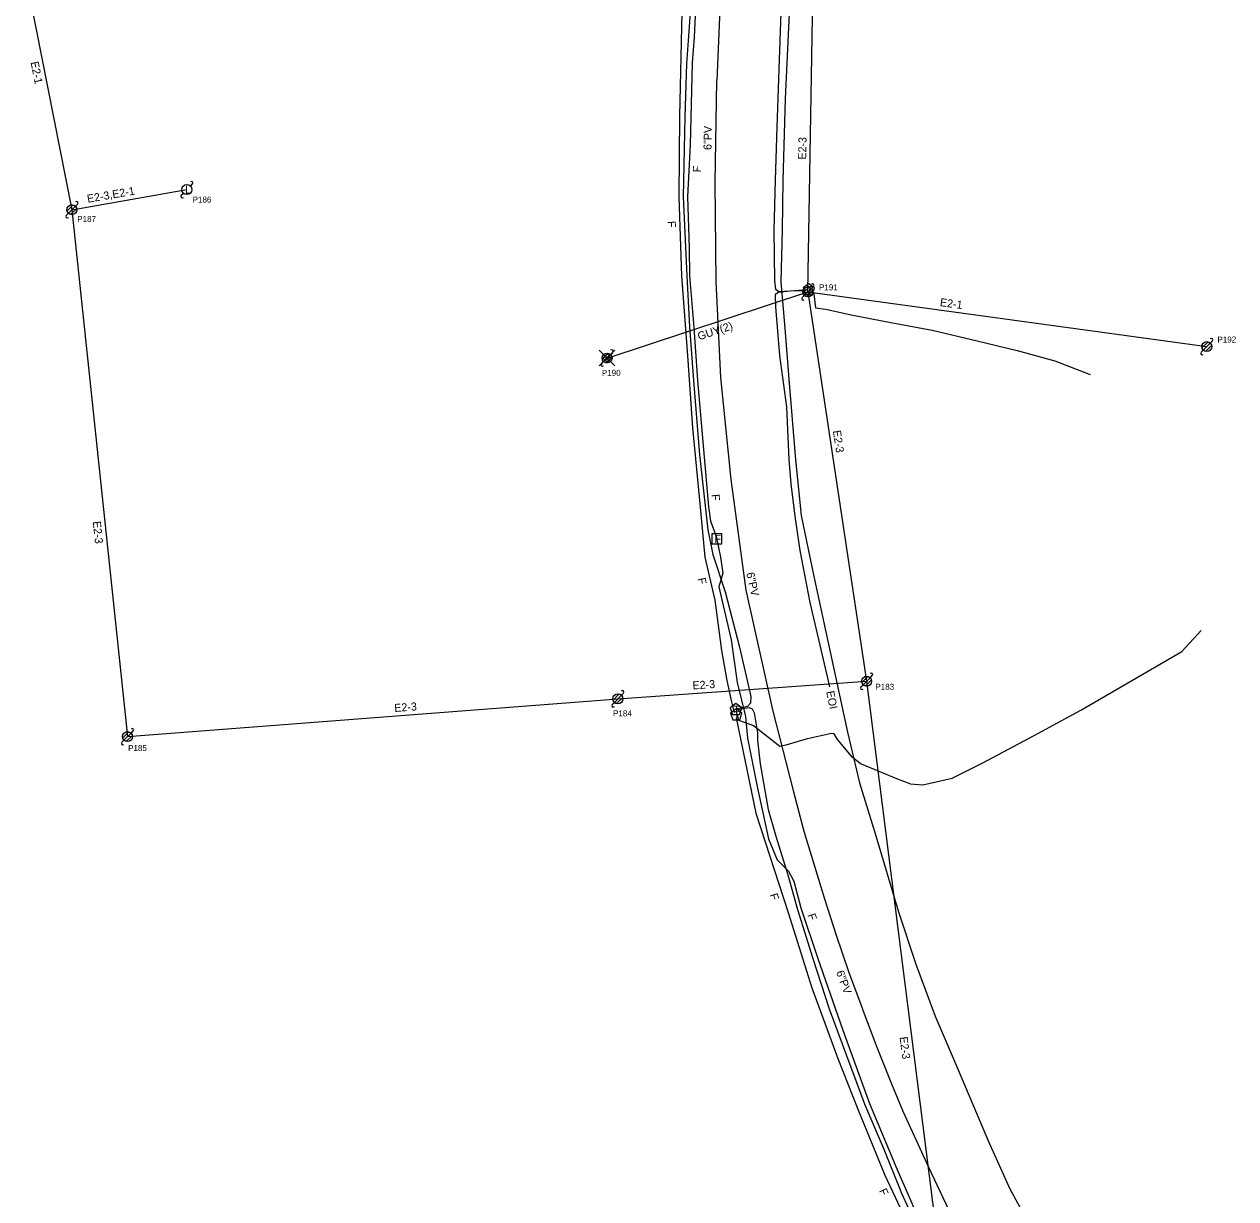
# Model space of a CAD drawing. Extents: x 1741604 to 1825760, y 1164229 to 1194908.
# Drawn here: x 1771681 to 1772286, y 1179860 to 1180447 of the extents above; entities that cross this region are included whole.
import ezdxf

# ---------------------------------------------------------------- set-up
doc = ezdxf.new("R2010")
doc.units = 0
for name, color, linetype in [('RD_EX_SU_H2O', 7, 'Continuous'), ('RD_EX_SU_Ovhd', 7, 'Continuous'), ('RD_EX_SU_Pole', 7, 'Continuous'), ('RD_EX_SU_Telecom', 7, 'Continuous'), ('RD_EX_SU_TX_H2O', 7, 'Continuous'), ('RD_EX_SU_TX_Pole', 7, 'Continuous'), ('RD_EX_SU_TX_Telecom', 7, 'Continuous')]:
    doc.layers.add(name, color=color, linetype=linetype)

# ---------------------------------------------------------------- blocks, each defined once
blk = doc.blocks.new('SUE_TPP')
at = {"layer": 'RD_EX_SU_Telecom'}
blk.add_lwpolyline([(0, 3), (-2.85, 0.93), (-1.76, -2.43), (1.76, -2.43), (2.85, 0.93)], close=True, dxfattribs=at)
blk.add_text('T', height=3.75, dxfattribs=at).set_placement((-1.25, -1.88))
blk = doc.blocks.new('SUE_PP')
at = {"layer": 'RD_EX_SU_Pole'}
for p, q in [((-2.41, -0.65), (0.65, 2.41)), ((-1.77, -1.77), (1.77, 1.77)), ((-0.65, -2.41), (2.41, 0.65)), ((1.77, 1.77), (2.83, 2.83)), ((-2.83, -2.83), (-1.77, -1.77))]:
    blk.add_line(p, q, dxfattribs=at)
blk.add_circle((0, 0), 2.5, dxfattribs=at)
for centre, start, end in [((2.3, 3.36), 315, 135), ((-2.3, -3.36), 135, 315)]:
    blk.add_arc(centre, 0.75, start, end, dxfattribs=at)
blk = doc.blocks.new('SUE_PGP')
at = {"layer": 'RD_EX_SU_Pole'}
for p, q in [((-1.06, 1.06), (-3.89, 3.89)), ((1.02, 1.12), (3.86, 3.96)), ((-1.11, -1.04), (-3.94, -3.87)), ((1.06, -1.06), (3.89, -3.89))]:
    blk.add_line(p, q, dxfattribs=at)
for points in [[(0, -2.12), (2.12, 0), (0, 2.12), (-2.12, 0)], [(0, -0.71), (0.71, 0), (0, 0.71), (-0.71, 0)]]:
    blk.add_lwpolyline(points, close=True, dxfattribs=at)
blk = doc.blocks.new('SUE_TFOH')
at = {"layer": 'RD_EX_SU_Telecom'}
blk.add_lwpolyline([(2.5, 2.5), (-2.5, 2.5), (-2.5, -2.5), (2.5, -2.5)], close=True, dxfattribs=at)
blk.add_text('F', height=4, dxfattribs=at).set_placement((-1.24, -2))

msp = doc.modelspace()

# ---------------------------------------------------------------- linework, layer by layer
at = {"layer": 'RD_EX_SU_H2O'}
for points in [[(1771946.33, 1181096.31), (1771960.64, 1181055.82), (1771973.6, 1181008.54), (1771976.62, 1180996.3), (1771978.04, 1180990.49), (1771985.75, 1180959.54), (1771995.65, 1180911.92), (1772005.3, 1180861.73), (1772012.04, 1180824.37), (1772022.72, 1180767.33), (1772026.42, 1180743.62), (1772030.32, 1180722.72), (1772031.31, 1180715.87), (1772037.92, 1180673.78), (1772038.35, 1180664.76), (1772039.77, 1180619.55), (1772036.68, 1180566.85), (1772033.48, 1180542.16), (1772029.35, 1180479.91), (1772029.16, 1180466.1), (1772027.05, 1180418.5)], [(1772027.04, 1180418.41), (1772026.19, 1180367.49), (1772026.71, 1180318.08), (1772029.02, 1180270.07), (1772034.21, 1180219.13)], [(1772034.21, 1180219.13), (1772041.65, 1180163.88), (1772055.06, 1180103.38), (1772065.28, 1180063.73), (1772070.66, 1180043.43), (1772080.89, 1180009.53), (1772086.72, 1179991.37), (1772092.93, 1179973.33), (1772099.51, 1179955.44), (1772100.08, 1179953.93), (1772107.03, 1179935.49), (1772114.36, 1179917.15), (1772120.07, 1179903.57), (1772133.04, 1179875.19), (1772145.72, 1179848.35), (1772156.87, 1179826.17), (1772171.79, 1179797.91), (1772187.78, 1179767.99), (1772216.09, 1179718.41)]]:
    msp.add_lwpolyline(points, dxfattribs=at)
at = {"layer": 'RD_EX_SU_Ovhd'}
for p, q in [((1772072.6, 1180312.82), (1772076.21, 1180520.25)), ((1771681.02, 1180474.64), (1771704.86, 1180353.95)), ((1771704.86, 1180353.95), (1771762.29, 1180364)), ((1771704.86, 1180353.95), (1771732.64, 1180090.63)), ((1771972.25, 1180279.81), (1772072.6, 1180312.82)), ((1772072.6, 1180312.82), (1772271.97, 1180285.51)), ((1772072.6, 1180312.82), (1772101.99, 1180118.32)), ((1771977.69, 1180109.55), (1772101.99, 1180118.32)), ((1772101.99, 1180118.32), (1772137.33, 1179839.06)), ((1771732.64, 1180090.63), (1771977.69, 1180109.55))]:
    msp.add_line(p, q, dxfattribs=at)
at = {"layer": 'RD_EX_SU_Pole'}
for p, q in [((1771759.47, 1180361.17), (1771760.53, 1180362.23)), ((1771764.06, 1180365.77), (1771765.12, 1180366.83)), ((1771969.42, 1180276.99), (1771970.48, 1180278.05)), ((1771969.83, 1180279.17), (1771972.89, 1180282.23)), ((1771970.48, 1180278.05), (1771974.02, 1180281.58)), ((1771971.6, 1180277.4), (1771974.66, 1180280.46)), ((1771974.02, 1180281.58), (1771975.08, 1180282.64)), ((1772099.57, 1180117.68), (1772102.64, 1180120.74)), ((1772100.22, 1180116.56), (1772103.76, 1180120.09)), ((1772103.76, 1180120.09), (1772104.82, 1180121.15)), ((1772099.16, 1180115.5), (1772100.22, 1180116.56)), ((1772101.34, 1180115.91), (1772104.4, 1180118.97)), ((1771974.86, 1180106.72), (1771975.92, 1180107.78)), ((1771975.27, 1180108.9), (1771978.33, 1180111.97)), ((1771975.92, 1180107.78), (1771979.45, 1180111.32)), ((1771977.04, 1180107.14), (1771980.1, 1180110.2)), ((1771979.45, 1180111.32), (1771980.52, 1180112.38))]:
    msp.add_line(p, q, dxfattribs=at)
for centre in [(1771762.29, 1180364), (1771972.25, 1180279.81), (1772101.99, 1180118.32), (1771977.69, 1180109.55)]:
    msp.add_circle(centre, 2.5, dxfattribs=at)
for centre, start, end in [((1771764.59, 1180367.36), 315, 135), ((1771760, 1180360.64), 135, 315), ((1771974.55, 1180283.17), 315, 135), ((1771969.95, 1180276.46), 135, 315), ((1772104.29, 1180121.68), 315, 135), ((1771979.98, 1180112.91), 315, 135), ((1772099.69, 1180114.97), 135, 315), ((1771975.39, 1180106.19), 135, 315)]:
    msp.add_arc(centre, 0.75, start, end, dxfattribs=at)
at = {"layer": 'RD_EX_SU_Telecom'}
for points in [[(1772012.4, 1180691.05), (1772014.96, 1180664.17), (1772016.98, 1180649.27), (1772018.9, 1180630.77), (1772019.09, 1180608.47), (1772017.52, 1180569.82), (1772016.3, 1180531.32), (1772014.96, 1180507.29), (1772011.23, 1180478.08), (1772009.64, 1180452.63), (1772008.51, 1180400.68), (1772008.17, 1180360.43), (1772009.54, 1180320.86), (1772012.41, 1180281.05), (1772014.97, 1180244.87), (1772018.85, 1180205.33), (1772021.16, 1180180.29), (1772026.12, 1180158.87), (1772029.53, 1180133.75), (1772032.05, 1180118.67), (1772034.35, 1180108.62), (1772035.86, 1180102.65)], [(1772020.81, 1180692.29), (1772021.27, 1180688.23), (1772021.68, 1180672.96), (1772022.14, 1180659.78), (1772024.54, 1180651), (1772025.43, 1180631.15), (1772025.9, 1180608.06), (1772025.16, 1180581.97), (1772024.46, 1180555.62), (1772022.98, 1180530.76), (1772021.28, 1180502.21), (1772017.52, 1180477.19), (1772015.73, 1180439.92), (1772014.84, 1180427.29), (1772013.76, 1180386.43), (1772012.51, 1180360.39), (1772013.33, 1180334.64), (1772013.48, 1180321.01), (1772015.66, 1180295.14), (1772017.49, 1180268.59), (1772019.54, 1180245.54), (1772022.98, 1180205.51), (1772023.89, 1180198.24), (1772026.76, 1180190.86)], [(1772093.26, 1180684.17), (1772093.78, 1180683.39), (1772093.38, 1180682.04), (1772091.18, 1180680.53), (1772089.29, 1180677.82), (1772084.23, 1180658.05), (1772080.74, 1180632.02), (1772076.55, 1180605.53), (1772072.26, 1180563.1), (1772068.53, 1180520.99), (1772064.99, 1180478.55), (1772063.24, 1180452.07), (1772061.27, 1180409.29), (1772060.04, 1180368.49), (1772059.73, 1180343.81), (1772059.04, 1180317.82), (1772061.04, 1180294.69), (1772063.08, 1180269.32), (1772066.45, 1180228.96), (1772069.24, 1180201.17), (1772075.4, 1180171.53)], [(1772013.83, 1180452.5), (1772011.97, 1180426.89), (1772011.14, 1180400.34), (1772010.39, 1180360.42), (1772012.2, 1180320.95), (1772013.39, 1180295.36), (1772015.5, 1180268.6), (1772018.39, 1180231.42), (1772022.7, 1180193.97), (1772025.18, 1180181.67), (1772031.3, 1180163.03), (1772038.39, 1180135.42), (1772044.2, 1180110.69), (1772044, 1180107.37), (1772042.49, 1180105.71), (1772040.31, 1180105.13), (1772037.14, 1180104.49)], [(1772059.04, 1180452.51), (1772058.05, 1180424.17), (1772057.04, 1180395.13), (1772056.26, 1180368.64), (1772055.61, 1180343.58), (1772055.96, 1180318.59), (1772056.38, 1180314.23), (1772058.08, 1180313), (1772063.72, 1180313.39), (1772072.32, 1180314.07)], [(1772071.62, 1180313.41), (1772063.8, 1180313.15), (1772057.87, 1180312.6), (1772056.32, 1180311.51), (1772056.45, 1180305.45), (1772058.38, 1180281.01), (1772061.9, 1180255.49), (1772063.18, 1180229.19), (1772064.19, 1180217.02), (1772066.09, 1180200.88), (1772068.63, 1180183.6), (1772073.62, 1180157.71), (1772079.85, 1180131.3), (1772083.36, 1180115.57)], [(1772073.65, 1180313.94), (1772075.68, 1180311.95), (1772076.43, 1180304.98), (1772081.58, 1180304.26), (1772094.3, 1180301.39), (1772114.1, 1180297.53), (1772134.8, 1180293.68), (1772157.22, 1180288.35), (1772177.23, 1180283.56), (1772196.03, 1180278.36), (1772213.71, 1180271.52)], [(1772026.76, 1180190.86), (1772028.89, 1180180.31), (1772030.18, 1180172.35), (1772028.05, 1180165.42), (1772034.24, 1180138.98), (1772037.31, 1180117.65), (1772041.38, 1180100.71), (1772042.38, 1180089.81), (1772047.38, 1180064.95), (1772052.98, 1180039.64), (1772057.2, 1180029.06), (1772062.87, 1180023.41), (1772065.54, 1180018.36), (1772069.16, 1180005.09), (1772077.59, 1179979.83), (1772090.06, 1179944.01), (1772103.41, 1179907.34), (1772117.04, 1179874.61), (1772132.06, 1179840.41)], [(1772075.4, 1180171.53), (1772084, 1180132.22), (1772092.38, 1180092.84), (1772098.44, 1180067.59), (1772106.17, 1180042.75), (1772117.88, 1180003.06), (1772126.64, 1179976.91), (1772136.25, 1179950.98), (1772147.19, 1179925.3), (1772162.86, 1179888.41), (1772173.36, 1179865.06), (1772184.66, 1179844.24), (1772194.32, 1179824.98), (1772211.16, 1179792.98), (1772227.79, 1179758.82), (1772239.17, 1179739.37), (1772238.5, 1179735.61)], [(1772036.68, 1180103.56), (1772037.39, 1180100.93), (1772037.89, 1180098.84), (1772045.45, 1180096.15), (1772058.57, 1180085.93), (1772061.77, 1180086.48), (1772072.5, 1180089.69), (1772084.36, 1180092.41), (1772085.37, 1180092.18), (1772087.37, 1180089.03), (1772094.21, 1180080.96), (1772099.32, 1180077), (1772116.98, 1180069.69), (1772123.9, 1180067.1), (1772130.15, 1180066.52), (1772144.67, 1180069.87), (1772159.76, 1180077.45), (1772185.65, 1180091.13), (1772208.99, 1180103.92), (1772259.55, 1180133.19), (1772269.24, 1180143.68)], [(1772037.11, 1180104.08), (1772039.97, 1180104.78), (1772043.28, 1180105.25), (1772044.75, 1180104.6), (1772045.77, 1180102.55), (1772047.53, 1180092.46), (1772047.43, 1180088.63), (1772048.83, 1180077.11), (1772052.81, 1180054.25), (1772056.56, 1180040.94), (1772062.63, 1180021.54), (1772067.42, 1180004.29), (1772075.12, 1179979.77), (1772083.23, 1179954.62), (1772091.94, 1179931.36), (1772101.14, 1179906.64), (1772110.52, 1179884.48), (1772119.41, 1179862.58), (1772129.98, 1179839.55)], [(1772036.84, 1180100.1), (1772046.54, 1180052.39), (1772062.7, 1180002.85), (1772074.67, 1179965.1), (1772087.57, 1179929.86), (1772097.64, 1179904.56), (1772111.08, 1179871.59), (1772121.41, 1179849.51), (1772138.33, 1179815.14), (1772155.74, 1179783.62), (1772169.95, 1179758.69), (1772179.21, 1179740.8), (1772194.1, 1179712.23), (1772207.79, 1179687.12), (1772218.45, 1179667.81), (1772229.28, 1179650.86), (1772242.54, 1179625.6), (1772258.24, 1179598.97), (1772267.73, 1179581.63), (1772277.86, 1179560.41), (1772279.28, 1179554.65), (1772279.32, 1179549.33)]]:
    msp.add_lwpolyline(points, dxfattribs=at)

# ---------------------------------------------------------------- block references
at = {"layer": 'RD_EX_SU_Pole'}
for name, p in [('SUE_PP', (1771704.86, 1180353.95)), ('SUE_PP', (1772072.6, 1180312.82)), ('SUE_PP', (1772271.97, 1180285.51)), ('SUE_PGP', (1771972.25, 1180279.81)), ('SUE_PP', (1771732.64, 1180090.63))]:
    msp.add_blockref(name, p, dxfattribs=at)
at = {"layer": 'RD_EX_SU_Telecom'}
for name, p in [('SUE_TPP', (1772073.08, 1180313.93)), ('SUE_TFOH', (1772027.2, 1180189.44)), ('SUE_TPP', (1772036.7, 1180104.18)), ('SUE_TPP', (1772036.82, 1180101.49))]:
    msp.add_blockref(name, p, dxfattribs=at)

# ---------------------------------------------------------------- texts
at = {"layer": 'RD_EX_SU_Ovhd'}
for s, rotation, p in [('E2-1', 281.17131, (1771684.19, 1180427.61)), ('E2-3', 89.00406, (1772071.75, 1180378.93)), ('E2-3,E2-1', 9.92754, (1771712.79, 1180357.37)), ('E2-1', 352.20119, (1772138.43, 1180305.82)), ('GUY(2)', 18.20387, (1772018.27, 1180288.63)), ('E2-3', 278.5927, (1772085.11, 1180243.42)), ('E2-3', 276.02388, (1771715.27, 1180198.13)), ('E2-3', 4.03673, (1772015.12, 1180114.2)), ('E2-3', 4.41569, (1771866.1, 1180102.94)), ('E2-3', 277.21305, (1772118.45, 1179940.48))]:
    msp.add_text(s, height=4, rotation=rotation, dxfattribs=at).set_placement(p)
at = {"layer": 'RD_EX_SU_Pole'}
msp.add_text('L', height=4, dxfattribs=at).set_placement((1771761.43, 1180362))
at = {"layer": 'RD_EX_SU_TX_H2O'}
for rotation, p in [(89.04401, (1772024.46, 1180383.77)), (282.49643, (1772041.83, 1180172.3)), (290.18528, (1772086.67, 1179972.98))]:
    msp.add_text('6"PV', height=4, rotation=rotation, dxfattribs=at).set_placement(p)
at = {"layer": 'RD_EX_SU_TX_Pole'}
for s, p in [('P186', (1771765.18, 1180357.5)), ('P187', (1771707.52, 1180347.81)), ('P191', (1772078.2, 1180313.64)), ('P192', (1772277.29, 1180287.57)), ('P190', (1771969.67, 1180270.92)), ('P183', (1772106.37, 1180114.05)), ('P184', (1771975.27, 1180100.76)), ('P185', (1771732.94, 1180083.43))]:
    msp.add_text(s, height=3, dxfattribs=at).set_placement(p)
at = {"layer": 'RD_EX_SU_TX_Telecom'}
for s, rotation, p in [('F', 87.26206, (1772019.1, 1180372.55)), ('F', 271.98212, (1772002.59, 1180348.24)), ('F', 274.90977, (1772024.46, 1180211.64)), ('F', 283.03161, (1772017.48, 1180169.57)), ('EOI', 281.54006, (1772081.76, 1180113.1)), ('F', 288.07074, (1772053.52, 1180011.63)), ('F', 288.45142, (1772072.44, 1180001.56)), ('F', 295.06055, (1772108.11, 1179863.77))]:
    msp.add_text(s, height=4, rotation=rotation, dxfattribs=at).set_placement(p)

doc.saveas('drawing.dxf')
